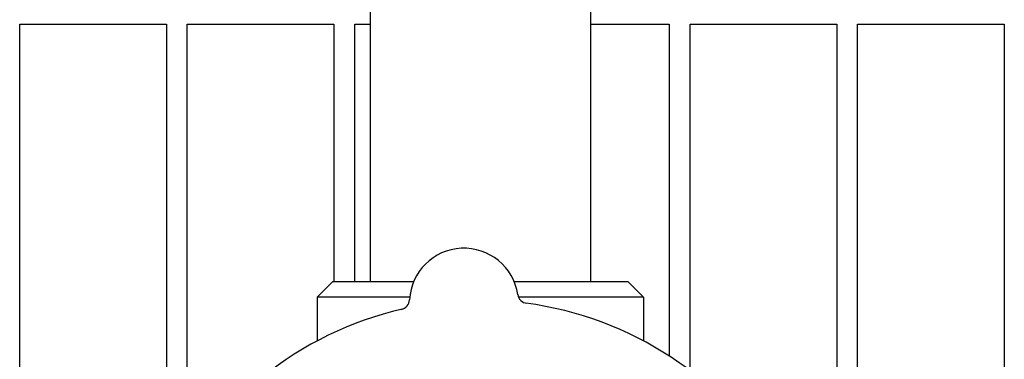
# Model space of a CAD drawing. Header units: inches. Extents: x 24 to 1128, y -69 to 748.
# Tile 654 of 656: x 743.17 to 749.05, y 644.78 to 646.8. Entities that reach past the tile are written whole.
import ezdxf

# ---------------------------------------------------------------- set-up
doc = ezdxf.new("R2010")
doc.units = ezdxf.units.IN
doc.header["$LTSCALE"] = 32
doc.header["$MEASUREMENT"] = 0
doc.layers.add('Visible (ANSI)', color=7, linetype='Continuous', lineweight=30)

msp = doc.modelspace()

# ---------------------------------------------------------------- linework, layer by layer
at = {"layer": 'Visible (ANSI)'}
for p, q in [((746.57972, 647.6934), (746.57972, 645.24353)), ((745.26472, 647.26853), (745.26472, 645.24353)), ((743.17313, 643.86978), (743.17313, 646.77603)), ((743.17313, 646.77603), (744.04813, 646.77603)), ((744.04813, 646.77603), (744.04813, 643.94778)), ((744.17313, 644.17241), (744.17313, 646.77603)), ((744.17313, 646.77603), (745.04813, 646.77603)), ((745.04813, 646.77603), (745.04813, 645.24353)), ((745.17313, 645.24353), (745.17313, 646.77603)), ((745.17313, 646.77603), (745.26472, 646.77603)), ((746.57972, 646.77603), (747.04813, 646.77603)), ((747.04813, 646.77603), (747.04813, 644.799)), ((747.17313, 644.71158), (747.17313, 646.77603)), ((747.17313, 646.77603), (748.04813, 646.77603)), ((748.04813, 646.77603), (748.04813, 644.0449)), ((748.17313, 643.86978), (748.17313, 646.77603)), ((748.17313, 646.77603), (749.04813, 646.77603)), ((749.04813, 646.77603), (749.04813, 643.86978)), ((745.04222, 645.24353), (744.94847, 645.14978)), ((745.04222, 645.24353), (745.52456, 645.24353)), ((746.12257, 645.24353), (746.80222, 645.24353)), ((746.80222, 645.24353), (746.89597, 645.14978)), ((745.50031, 645.14978), (744.94847, 645.14978)), ((744.94847, 645.14978), (744.94847, 644.88836)), ((746.89597, 645.14978), (746.14925, 645.14978)), ((746.89597, 645.14978), (746.89597, 644.88836))]:
    msp.add_line(p, q, dxfattribs=at)
for centre, radius, start, end in [((745.82356, 645.11617), 0.325, 8.661127, 176.822474), ((745.43666, 645.13765), 0.0625, 283.130197, 356.822474), ((746.20665, 645.17452), 0.0625, 188.661127, 262.353404), ((745.92222, 643.05603), 2.075, 102.999652, 154.483949), ((745.92222, 643.05603), 2.075, 30.999652, 82.483949)]:
    msp.add_arc(centre, radius, start, end, dxfattribs=at)

doc.saveas('drawing.dxf')
